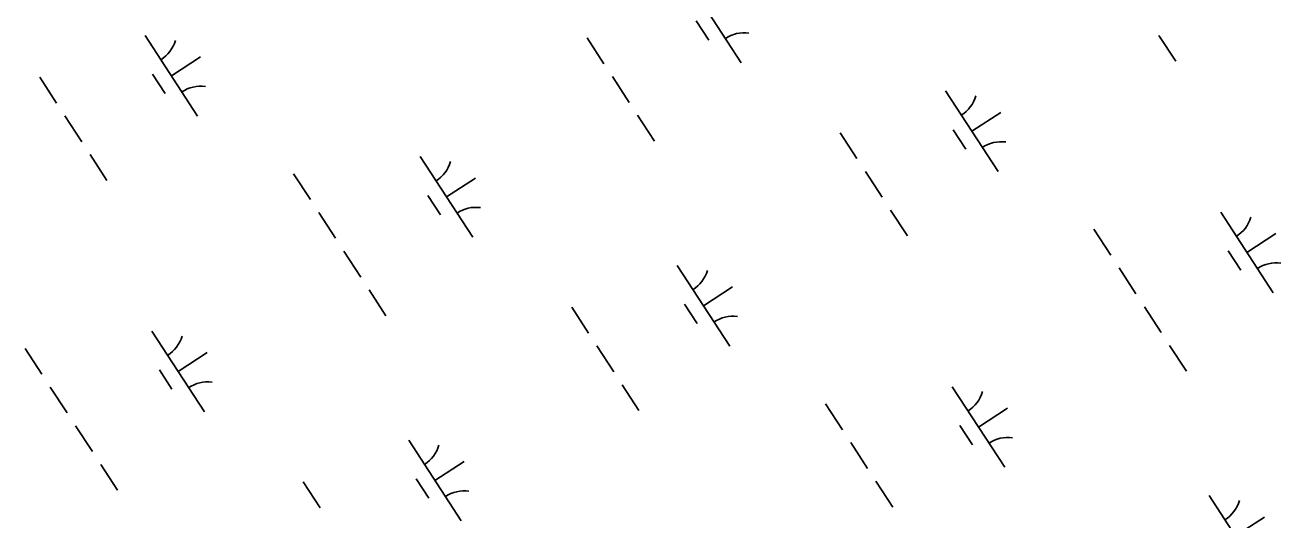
# Model space of a CAD drawing. Extents: x 3953924 to 3974542, y 193747 to 216192.
# Drawn here: x 3960167 to 3960819, y 206639 to 206897 of the extents above; entities that cross this region are included whole.
import ezdxf

# ---------------------------------------------------------------- set-up
doc = ezdxf.new("R2010")
doc.units = 0
doc.layers.add('V-WETL-SWMP', color=7, linetype='Continuous')

msp = doc.modelspace()

# ---------------------------------------------------------------- linework, layer by layer
at = {"layer": 'V-WETL-SWMP'}
for p, q in [((3960511.37, 206918.93), (3960538.65, 206877.03)), ((3960515.27, 206898.8), (3960521.82, 206888.74)), ((3960229.08, 206891.15), (3960256.36, 206849.24)), ((3960458.65, 206889.89), (3960467.37, 206876.48)), ((3960755.63, 206891.15), (3960764.36, 206877.75)), ((3960242.72, 206870.19), (3960257.8, 206880.01)), ((3960174.32, 206869.47), (3960183.05, 206856.06)), ((3960232.98, 206871.01), (3960239.52, 206860.96)), ((3960471.74, 206869.77), (3960480.47, 206856.36)), ((3960644.79, 206862.32), (3960672.07, 206820.41)), ((3960187.42, 206849.35), (3960196.14, 206835.95)), ((3960484.83, 206849.66), (3960493.56, 206836.25)), ((3960658.43, 206841.36), (3960673.52, 206851.18)), ((3960648.69, 206842.18), (3960655.24, 206832.13)), ((3960590.04, 206840.64), (3960598.77, 206827.23)), ((3960200.51, 206829.24), (3960209.24, 206815.83)), ((3960371.97, 206828.19), (3960399.25, 206786.28)), ((3960306.15, 206819.26), (3960314.88, 206805.85)), ((3960385.61, 206807.24), (3960400.69, 206817.06)), ((3960603.13, 206820.52), (3960611.86, 206807.11)), ((3960375.87, 206808.05), (3960382.41, 206798)), ((3960319.24, 206799.14), (3960327.97, 206785.73)), ((3960616.22, 206800.41), (3960624.95, 206787)), ((3960787.68, 206799.36), (3960814.96, 206757.45)), ((3960721.86, 206790.42), (3960730.59, 206777.02)), ((3960801.32, 206778.4), (3960816.41, 206788.22)), ((3960332.33, 206779.03), (3960341.06, 206765.62)), ((3960791.58, 206779.22), (3960798.13, 206769.17)), ((3960505.39, 206771.57), (3960532.67, 206729.67)), ((3960734.96, 206770.31), (3960743.69, 206756.9)), ((3960345.43, 206758.91), (3960354.16, 206745.5)), ((3960519.03, 206750.62), (3960534.11, 206760.44)), ((3960509.29, 206751.44), (3960515.83, 206741.38)), ((3960450.63, 206749.89), (3960459.36, 206736.48)), ((3960748.05, 206750.2), (3960756.78, 206736.79)), ((3960232.56, 206737.44), (3960259.84, 206695.54)), ((3960166.74, 206728.51), (3960175.47, 206715.1)), ((3960246.2, 206716.49), (3960261.29, 206726.31)), ((3960463.73, 206729.78), (3960472.46, 206716.37)), ((3960761.14, 206730.08), (3960769.87, 206716.67)), ((3960236.46, 206717.31), (3960243.01, 206707.25)), ((3960179.84, 206708.4), (3960188.57, 206694.99)), ((3960476.82, 206709.67), (3960485.55, 206696.26)), ((3960648.28, 206708.61), (3960675.56, 206666.71)), ((3960582.46, 206699.68), (3960591.19, 206686.27)), ((3960661.92, 206687.66), (3960677, 206697.48)), ((3960192.93, 206688.28), (3960201.66, 206674.87)), ((3960652.18, 206688.48), (3960658.72, 206678.42)), ((3960365.98, 206680.83), (3960393.26, 206638.92)), ((3960595.55, 206679.57), (3960604.28, 206666.16)), ((3960206.02, 206668.17), (3960214.75, 206654.76)), ((3960379.62, 206659.87), (3960394.71, 206669.69)), ((3960369.88, 206660.69), (3960376.43, 206650.64)), ((3960608.65, 206659.45), (3960617.37, 206646.04)), ((3960311.23, 206659.15), (3960319.96, 206645.74)), ((3960781.7, 206652), (3960808.98, 206610.09)), ((3960795.34, 206631.04), (3960810.42, 206640.86))]:
    msp.add_line(p, q, dxfattribs=at)
for centre, start, end in [((3960227.85, 206893.47), 302.29009, 343.83375), ((3960540.28, 206874.96), 82.29009, 123.83375), ((3960257.98, 206847.18), 82.29009, 123.83375), ((3960643.56, 206864.64), 302.29009, 343.83375), ((3960673.7, 206818.34), 82.29009, 123.83375), ((3960370.74, 206830.51), 302.29009, 343.83375), ((3960400.87, 206784.22), 82.29009, 123.83375), ((3960786.45, 206801.68), 302.29009, 343.83375), ((3960816.59, 206755.39), 82.29009, 123.83375), ((3960504.16, 206773.9), 302.29009, 343.83375), ((3960534.3, 206727.6), 82.29009, 123.83375), ((3960231.33, 206739.77), 302.29009, 343.83375), ((3960261.47, 206693.47), 82.29009, 123.83375), ((3960647.05, 206710.94), 302.29009, 343.83375), ((3960677.19, 206664.64), 82.29009, 123.83375), ((3960364.75, 206683.15), 302.29009, 343.83375), ((3960394.89, 206636.86), 82.29009, 123.83375), ((3960780.47, 206654.32), 302.29009, 343.83375)]:
    msp.add_arc(centre, 17.62, start, end, dxfattribs=at)

doc.saveas('drawing.dxf')
